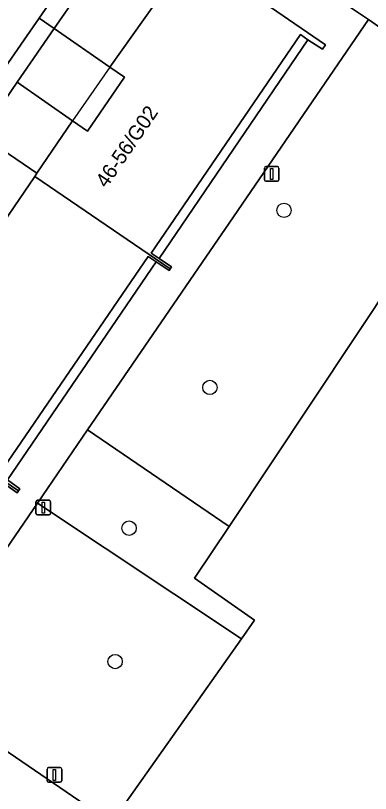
# Model space of a CAD drawing. Extents: x 160023 to 161302, y 384750 to 385707.
# Drawn here: x 160248.7 to 160272.9, y 385371.2 to 385424.3 of the extents above; entities that cross this region are included whole.
import ezdxf

# ---------------------------------------------------------------- set-up
doc = ezdxf.new("R2010")
doc.units = 0
for name, color, linetype in [('IMGEO_Boom', 7, 'Continuous'), ('IMGEO_Groenvoorziening', 7, 'Continuous'), ('IMGEO_Lichtmast', 7, 'Continuous'), ('IMGEO_Pand', 7, 'Continuous'), ('IMGEO_Pand_nummerreeks', 7, 'Continuous'), ('IMGEO_Pand_overbouw', 7, 'Continuous'), ('IMGEO_Rijbaan_lokaal_open', 7, 'Continuous'), ('IMGEO_Voetpad_open', 7, 'Continuous')]:
    doc.layers.add(name, color=color, linetype=linetype)

msp = doc.modelspace()

# ---------------------------------------------------------------- linework, layer by layer
at = {"layer": 'IMGEO_Boom'}
for centre in [(160266.991, 385410.98), (160261.943, 385398.908), (160256.445, 385389.319), (160255.497, 385380.227)]:
    msp.add_circle(centre, 0.489, dxfattribs=at)
at = {"layer": 'IMGEO_Groenvoorziening'}
for points in [[(160253.615, 385396.011), (160263.246, 385389.432), (160280.314, 385415.136), (160279.099, 385417.628), (160277.69, 385420.517), (160272.73, 385423.976), (160263.257, 385410.117), (160261.413, 385407.42)], [(160246.367, 385416.112), (160250.173, 385413.514), (160252.602, 385417.071), (160248.829, 385419.716)], [(160315.68, 385363.866), (160306.615, 385370.103), (160313.003, 385379.066), (160289.333, 385396.646), (160287.972, 385399.436), (160280.314, 385415.136), (160263.246, 385389.432), (160260.904, 385385.906), (160264.985, 385383.044), (160264.09, 385381.775), (160255.248, 385369.236), (160298.852, 385339.366)], [(160250.21, 385391.03), (160264.09, 385381.775), (160264.985, 385383.044), (160260.904, 385385.906), (160263.246, 385389.432), (160253.615, 385396.011)], [(160255.248, 385369.236), (160264.09, 385381.775), (160250.21, 385391.03), (160241.671, 385378.537)]]:
    msp.add_lwpolyline(points, close=True, dxfattribs=at)
at = {"layer": 'IMGEO_Lichtmast'}
for p, q in [((160265.657, 385413.066), (160265.657, 385413.866)), ((160265.657, 385413.866), (160265.657, 385413.066)), ((160265.757, 385413.966), (160266.547, 385413.966)), ((160266.547, 385413.966), (160265.757, 385413.966)), ((160266.647, 385413.866), (160266.647, 385413.066)), ((160266.647, 385413.066), (160266.647, 385413.866)), ((160266.547, 385412.966), (160265.757, 385412.966)), ((160265.757, 385412.966), (160266.547, 385412.966)), ((160250.21, 385391.222), (160251, 385391.222)), ((160251, 385391.222), (160250.21, 385391.222)), ((160250.11, 385390.322), (160250.11, 385391.122)), ((160250.11, 385391.122), (160250.11, 385390.322)), ((160251.1, 385391.122), (160251.1, 385390.322)), ((160251.1, 385390.322), (160251.1, 385391.122)), ((160251, 385390.222), (160250.21, 385390.222)), ((160250.21, 385390.222), (160251, 385390.222)), ((160250.868, 385372.104), (160250.868, 385372.904)), ((160250.868, 385372.904), (160250.868, 385372.104)), ((160250.968, 385373.004), (160251.758, 385373.004)), ((160251.758, 385373.004), (160250.968, 385373.004)), ((160251.858, 385372.904), (160251.858, 385372.104)), ((160251.858, 385372.104), (160251.858, 385372.904)), ((160251.758, 385372.004), (160250.968, 385372.004)), ((160250.968, 385372.004), (160251.758, 385372.004))]:
    msp.add_line(p, q, dxfattribs=at)
for points in [[(160266.077, 385413.841), (160266.227, 385413.841), (160266.227, 385413.091), (160266.077, 385413.091), (160266.077, 385413.841)], [(160250.53, 385391.097), (160250.68, 385391.097), (160250.68, 385390.347), (160250.53, 385390.347), (160250.53, 385391.097)], [(160251.288, 385372.879), (160251.438, 385372.879), (160251.438, 385372.129), (160251.288, 385372.129), (160251.288, 385372.879)]]:
    msp.add_lwpolyline(points, dxfattribs=at)
for centre, start, end in [((160265.757, 385413.866), 90, 180), ((160265.757, 385413.866), 90, 180), ((160266.547, 385413.866), 0, 90), ((160266.547, 385413.866), 360, 90), ((160265.757, 385413.066), 180, 270), ((160265.757, 385413.066), 180, 270), ((160266.547, 385413.066), 270, 0), ((160266.547, 385413.066), 270, 0), ((160250.21, 385391.122), 90, 180), ((160250.21, 385391.122), 90, 180), ((160251, 385391.122), 0, 90), ((160251, 385391.122), 360, 90), ((160250.21, 385390.322), 180, 270), ((160250.21, 385390.322), 180, 270), ((160251, 385390.322), 270, 0), ((160251, 385390.322), 270, 0), ((160250.968, 385372.904), 90, 180), ((160250.968, 385372.904), 90, 180), ((160251.758, 385372.904), 0, 90), ((160251.758, 385372.904), 360, 90), ((160250.968, 385372.104), 180, 270), ((160250.968, 385372.104), 180, 270), ((160251.758, 385372.104), 270, 0), ((160251.758, 385372.104), 270, 0)]:
    msp.add_arc(centre, 0.1, start, end, dxfattribs=at)
at = {"layer": 'IMGEO_Pand'}
for points in [[(160268.111, 385422.958), (160268.621, 385422.609), (160269.616, 385421.959), (160269.823, 385422.261), (160260.67, 385428.559), (160255.136, 385420.735), (160256.134, 385420.054), (160253.622, 385416.375), (160252.602, 385417.071), (160250.173, 385413.514), (160250.024, 385413.296), (160259.247, 385406.997), (160259.332, 385407.121), (160258.484, 385407.7), (160257.943, 385408.069)], [(160259.163, 385406.874), (160259.247, 385406.997), (160250.024, 385413.296), (160244.715, 385405.522), (160245.714, 385404.84), (160243.284, 385401.282), (160242.308, 385401.948), (160239.703, 385398.133), (160248.928, 385391.871), (160249.02, 385392.007), (160248.165, 385392.616), (160247.607, 385393.013), (160257.754, 385407.836), (160258.295, 385407.466)], [(160235.434, 385389.79), (160232.924, 385386.115), (160231.942, 385386.786), (160229.205, 385382.778), (160234.236, 385379.343), (160238.268, 385376.59), (160238.494, 385376.92), (160237.763, 385377.428), (160237.076, 385377.906), (160247.419, 385392.732), (160247.969, 385392.346), (160248.836, 385391.736), (160248.928, 385391.871), (160239.703, 385398.133), (160234.459, 385390.455)]]:
    msp.add_lwpolyline(points, close=True, dxfattribs=at)
at = {"layer": 'IMGEO_Pand_overbouw'}
for points in [[(160268.621, 385422.609), (160268.111, 385422.958), (160257.943, 385408.069), (160258.484, 385407.7)], [(160256.134, 385420.054), (160255.136, 385420.735), (160252.602, 385417.071), (160253.622, 385416.375)], [(160258.295, 385407.466), (160257.754, 385407.836), (160247.607, 385393.013), (160248.165, 385392.616)]]:
    msp.add_lwpolyline(points, close=True, dxfattribs=at)
at = {"layer": 'IMGEO_Rijbaan_lokaal_open'}
for points in [[(160260.67, 385428.559), (160261.49, 385431.671), (160258.516, 385433.707), (160251.355, 385423.364), (160255.136, 385420.735)], [(160244.715, 385405.522), (160250.024, 385413.296), (160250.173, 385413.514), (160246.367, 385416.112), (160240.938, 385408.148)]]:
    msp.add_lwpolyline(points, close=True, dxfattribs=at)
msp.add_lwpolyline([(160234.678, 385401.543), (160239.819, 385408.926), (160242.876, 385413.312), (160245.315, 385416.844), (160250.316, 385424.087), (160252.158, 385426.755)], dxfattribs=at)
at = {"layer": 'IMGEO_Voetpad_open'}
for points in [[(160252.158, 385426.755), (160250.316, 385424.087), (160251.355, 385423.364), (160258.516, 385433.707), (160261.49, 385431.671), (160262.483, 385434.769), (160255.916, 385439.229)], [(160314.554, 385381.8), (160301.742, 385391.306), (160291.732, 385398.734), (160283.874, 385414.83), (160283.68, 385415.228), (160281.103, 385420.506), (160280.255, 385422.244), (160278.894, 385423.298), (160273.235, 385427.203), (160273.01, 385427.358), (160269.924, 385429.487), (160267.454, 385431.191), (160265.008, 385432.96), (160262.483, 385434.769), (160261.49, 385431.671), (160271.506, 385424.814), (160272.73, 385423.976), (160277.69, 385420.517), (160279.099, 385417.628), (160280.314, 385415.136), (160287.972, 385399.436), (160289.333, 385396.646), (160313.003, 385379.066)], [(160260.67, 385428.559), (160269.823, 385422.261), (160269.616, 385421.959), (160268.621, 385422.609), (160258.484, 385407.7), (160259.332, 385407.121), (160259.247, 385406.997), (160259.163, 385406.874), (160258.295, 385407.466), (160248.165, 385392.616), (160249.02, 385392.007), (160248.928, 385391.871), (160248.836, 385391.736), (160247.969, 385392.346), (160237.763, 385377.428), (160238.494, 385376.92), (160238.268, 385376.59), (160234.236, 385379.343), (160233.16, 385377.714), (160236.969, 385375.091), (160235.54, 385373.002), (160228.545, 385362.775)], [(160255.248, 385369.236), (160241.671, 385378.537), (160250.21, 385391.03), (160253.615, 385396.011), (160261.413, 385407.42), (160263.257, 385410.117), (160272.73, 385423.976), (160271.506, 385424.814)]]:
    msp.add_lwpolyline(points, dxfattribs=at)
for points in [[(160250.316, 385424.087), (160245.315, 385416.844), (160246.367, 385416.112), (160248.829, 385419.716), (160251.355, 385423.364)], [(160248.829, 385419.716), (160252.602, 385417.071), (160253.622, 385416.375), (160256.134, 385420.054), (160255.136, 385420.735), (160251.355, 385423.364)], [(160268.621, 385422.609), (160268.111, 385422.958), (160257.943, 385408.069), (160258.484, 385407.7)], [(160258.295, 385407.466), (160257.754, 385407.836), (160247.607, 385393.013), (160248.165, 385392.616)]]:
    msp.add_lwpolyline(points, close=True, dxfattribs=at)

# ---------------------------------------------------------------- texts
at = {"layer": 'IMGEO_Pand_nummerreeks'}
msp.add_text('46-56/G02', height=1, rotation=55.6743, dxfattribs=at).set_placement((160254.91, 385412.445))

doc.saveas('drawing.dxf')
